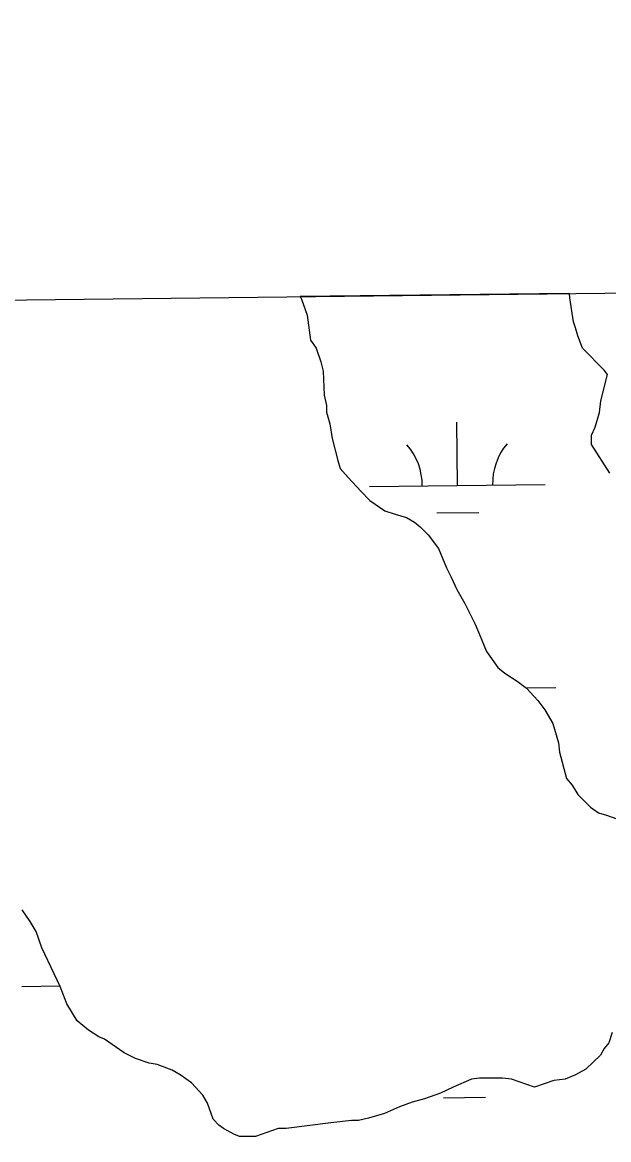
# Model space of a CAD drawing. Extents: x 3684037 to 3722149, y 433263 to 459021.
# Drawn here: x 3706225 to 3706559, y 456593 to 457228 of the extents above; entities that cross this region are included whole.
import ezdxf

# ---------------------------------------------------------------- set-up
doc = ezdxf.new("R2010")
doc.units = 0
for name, color, linetype in [('V-GRID-FRAM', 7, 'Continuous'), ('V-TOPO-SHOR', 7, 'Continuous'), ('V-WETL-SWMP', 7, 'Continuous')]:
    doc.layers.add(name, color=color, linetype=linetype)

msp = doc.modelspace()

# ---------------------------------------------------------------- linework, layer by layer
at = {"layer": 'V-GRID-FRAM'}
msp.add_lwpolyline([(3688058.95, 456858.86), (3719789.33, 457228.09), (3720008.82, 439046.89), (3688262.58, 438677.48), (3688058.95, 456858.86)], dxfattribs=at)
at = {"layer": 'V-TOPO-SHOR'}
for p, q in [((3706536.52, 457071.32), (3706536.34, 457073.87)), ((3706382.92, 457072.08), (3706383.61, 457070.7)), ((3706383.61, 457070.7), (3706386.86, 457061.59)), ((3706538.47, 457057.66), (3706536.52, 457071.32)), ((3706386.86, 457061.59), (3706388.81, 457047.27)), ((3706539.78, 457054.4), (3706538.47, 457057.66)), ((3706541.08, 457049.85), (3706539.78, 457054.4)), ((3706543.68, 457042.69), (3706541.08, 457049.85)), ((3706388.81, 457047.27), (3706392.07, 457042.72)), ((3706392.07, 457042.72), (3706394.67, 457034.91)), ((3706556.04, 457030.32), (3706543.68, 457042.69)), ((3706394.67, 457034.91), (3706395.97, 457029.7)), ((3706395.97, 457029.7), (3706396.62, 457016.04)), ((3706557.99, 457027.72), (3706556.04, 457030.32)), ((3706554.08, 457012.76), (3706557.99, 457027.72)), ((3706396.62, 457016.04), (3706397.92, 457010.18)), ((3706397.92, 457010.18), (3706397.92, 457006.28)), ((3706553.43, 457006.25), (3706554.08, 457012.76)), ((3706397.92, 457006.28), (3706399.87, 456999.77)), ((3706550.83, 456997.79), (3706553.43, 457006.25)), ((3706399.87, 456999.77), (3706401.17, 456991.31)), ((3706548.87, 456993.24), (3706550.83, 456997.79)), ((3706401.17, 456991.31), (3706404.42, 456978.95)), ((3706548.87, 456988.03), (3706548.87, 456993.24)), ((3706559.28, 456971.76), (3706548.87, 456988.03)), ((3706404.42, 456978.95), (3706405.72, 456974.39)), ((3706405.72, 456974.39), (3706410.27, 456969.19)), ((3706410.27, 456969.19), (3706417.43, 456961.38)), ((3706417.43, 456961.38), (3706422.63, 456956.17)), ((3706422.63, 456956.17), (3706431.09, 456950.31)), ((3706431.09, 456950.31), (3706436.95, 456948.36)), ((3706436.95, 456948.36), (3706443.45, 456946.41)), ((3706443.45, 456946.41), (3706448.01, 456943.8)), ((3706448.01, 456943.8), (3706451.26, 456941.2)), ((3706451.26, 456941.2), (3706455.81, 456936.64)), ((3706455.81, 456936.64), (3706461.67, 456928.83)), ((3706461.67, 456928.83), (3706466.22, 456917.77)), ((3706466.22, 456917.77), (3706468.82, 456912.56)), ((3706468.82, 456912.56), (3706472.08, 456905.41)), ((3706472.08, 456905.41), (3706476.63, 456897.6)), ((3706476.63, 456897.6), (3706482.48, 456885.88)), ((3706482.48, 456885.88), (3706486.39, 456876.77)), ((3706486.39, 456876.77), (3706488.99, 456870.27)), ((3706488.99, 456870.27), (3706490.94, 456867.66)), ((3706490.94, 456867.66), (3706495.49, 456861.15)), ((3706495.49, 456861.15), (3706499.4, 456857.9)), ((3706499.4, 456857.9), (3706506.55, 456853.34)), ((3706506.55, 456853.34), (3706511.76, 456849.44)), ((3706511.76, 456849.44), (3706518.26, 456842.28)), ((3706518.26, 456842.28), (3706522.17, 456837.07)), ((3706522.17, 456837.07), (3706526.72, 456829.27)), ((3706526.72, 456829.27), (3706529.97, 456818.2)), ((3706529.97, 456818.2), (3706530.62, 456813)), ((3706530.62, 456813), (3706534.52, 456798.03)), ((3706534.52, 456798.03), (3706537.78, 456794.13)), ((3706537.78, 456794.13), (3706541.03, 456788.92)), ((3706541.03, 456788.92), (3706548.18, 456781.76)), ((3706548.18, 456781.76), (3706552.74, 456778.51)), ((3706552.74, 456778.51), (3706557.29, 456777.2)), ((3706557.29, 456777.2), (3706566.4, 456773.95)), ((3706229.33, 456716.75), (3706224.78, 456723.26)), ((3706232.58, 456710.89), (3706229.33, 456716.75)), ((3706235.84, 456701.78), (3706232.58, 456710.89)), ((3706242.99, 456686.82), (3706235.84, 456701.78)), ((3706246.24, 456679.66), (3706242.99, 456686.82)), ((3706250.15, 456669.9), (3706246.24, 456679.66)), ((3706256, 456660.13), (3706250.15, 456669.9)), ((3706262.51, 456654.93), (3706256, 456660.13)), ((3706268.36, 456651.02), (3706262.51, 456654.93)), ((3706271.62, 456649.72), (3706268.36, 456651.02)), ((3706282.68, 456641.91), (3706271.62, 456649.72)), ((3706558.57, 456647.72), (3706555.97, 456644.46)), ((3706560.52, 456653.57), (3706558.57, 456647.72)), ((3706289.18, 456638.66), (3706282.68, 456641.91)), ((3706555.97, 456644.46), (3706554.01, 456640.56)), ((3706296.99, 456636.05), (3706289.18, 456638.66)), ((3706301.54, 456635.4), (3706296.99, 456636.05)), ((3706310, 456632.14), (3706301.54, 456635.4)), ((3706554.01, 456640.56), (3706545.55, 456632.75)), ((3706314.56, 456629.54), (3706310, 456632.14)), ((3706321.06, 456624.99), (3706314.56, 456629.54)), ((3706539.7, 456629.5), (3706533.84, 456626.9)), ((3706545.55, 456632.75), (3706539.7, 456629.5)), ((3706327.57, 456617.83), (3706321.06, 456624.99)), ((3706470.07, 456622.36), (3706462.91, 456619.1)), ((3706480.48, 456626.91), (3706470.07, 456622.36)), ((3706485.04, 456627.56), (3706480.48, 456626.91)), ((3706498.05, 456627.56), (3706485.04, 456627.56)), ((3706503.26, 456626.9), (3706498.05, 456627.56)), ((3706516.27, 456622.35), (3706503.26, 456626.9)), ((3706527.33, 456626.25), (3706516.27, 456622.35)), ((3706533.84, 456626.9), (3706527.33, 456626.25)), ((3706330.17, 456613.27), (3706327.57, 456617.83)), ((3706462.91, 456619.1), (3706453.8, 456615.85)), ((3706333.42, 456604.16), (3706330.17, 456613.27)), ((3706439.49, 456611.3), (3706431.03, 456607.4)), ((3706446.65, 456613.9), (3706439.49, 456611.3)), ((3706453.8, 456615.85), (3706446.65, 456613.9)), ((3706336.68, 456600.91), (3706333.42, 456604.16)), ((3706412.16, 456603.5), (3706400.44, 456602.2)), ((3706416.06, 456603.49), (3706412.16, 456603.5)), ((3706421.92, 456604.8), (3706416.06, 456603.49)), ((3706431.03, 456607.4), (3706421.92, 456604.8)), ((3706339.28, 456598.95), (3706336.68, 456600.91)), ((3706345.13, 456595.7), (3706339.28, 456598.95)), ((3706370.51, 456598.95), (3706357.5, 456594.4)), ((3706375.07, 456598.95), (3706370.51, 456598.95)), ((3706400.44, 456602.2), (3706375.07, 456598.95)), ((3706348.39, 456594.4), (3706345.13, 456595.7)), ((3706357.5, 456594.4), (3706348.39, 456594.4))]:
    msp.add_line(p, q, dxfattribs=at)
at = {"layer": 'V-WETL-SWMP'}
for p, q in [((3706536.34, 457073.87), (3706382.92, 457072.08)), ((3706536.52, 457071.32), (3706536.34, 457073.87)), ((3706382.92, 457072.08), (3706383.61, 457070.7)), ((3706383.61, 457070.7), (3706386.86, 457061.59)), ((3706538.47, 457057.66), (3706536.52, 457071.32)), ((3706386.86, 457061.59), (3706388.81, 457047.27)), ((3706539.78, 457054.4), (3706538.47, 457057.66)), ((3706541.08, 457049.85), (3706539.78, 457054.4)), ((3706543.68, 457042.69), (3706541.08, 457049.85)), ((3706388.81, 457047.27), (3706392.07, 457042.72)), ((3706392.07, 457042.72), (3706394.67, 457034.91)), ((3706556.04, 457030.32), (3706543.68, 457042.69)), ((3706394.67, 457034.91), (3706395.97, 457029.7)), ((3706395.97, 457029.7), (3706396.62, 457016.04)), ((3706557.99, 457027.72), (3706556.04, 457030.32)), ((3706554.08, 457012.76), (3706557.99, 457027.72)), ((3706396.62, 457016.04), (3706397.92, 457010.18)), ((3706397.92, 457010.18), (3706397.92, 457006.28)), ((3706553.43, 457006.25), (3706554.08, 457012.76)), ((3706397.92, 457006.28), (3706399.87, 456999.77)), ((3706550.83, 456997.79), (3706553.43, 457006.25)), ((3706399.87, 456999.77), (3706401.17, 456991.31)), ((3706472.48, 456964.62), (3706472.06, 457000.62)), ((3706548.87, 456993.24), (3706550.83, 456997.79)), ((3706401.17, 456991.31), (3706404.42, 456978.95)), ((3706548.87, 456988.03), (3706548.87, 456993.24)), ((3706559.28, 456971.76), (3706548.87, 456988.03)), ((3706404.42, 456978.95), (3706405.72, 456974.39)), ((3706405.72, 456974.39), (3706410.27, 456969.19)), ((3706410.27, 456969.19), (3706417.43, 456961.38)), ((3706417.43, 456961.38), (3706422.63, 456956.17)), ((3706422.48, 456964.04), (3706522.48, 456965.21)), ((3706422.63, 456956.17), (3706431.09, 456950.31)), ((3706431.09, 456950.31), (3706436.95, 456948.36)), ((3706436.95, 456948.36), (3706443.45, 456946.41)), ((3706443.45, 456946.41), (3706448.01, 456943.8)), ((3706460.66, 456949.05), (3706484.66, 456949.33)), ((3706448.01, 456943.8), (3706451.26, 456941.2)), ((3706451.26, 456941.2), (3706455.81, 456936.64)), ((3706455.81, 456936.64), (3706461.67, 456928.83)), ((3706461.67, 456928.83), (3706466.22, 456917.77)), ((3706466.22, 456917.77), (3706468.82, 456912.56)), ((3706468.82, 456912.56), (3706472.08, 456905.41)), ((3706472.08, 456905.41), (3706476.63, 456897.6)), ((3706476.63, 456897.6), (3706482.48, 456885.88)), ((3706482.48, 456885.88), (3706486.39, 456876.77)), ((3706486.39, 456876.77), (3706488.99, 456870.27)), ((3706488.99, 456870.27), (3706490.94, 456867.66)), ((3706490.94, 456867.66), (3706495.49, 456861.15)), ((3706495.49, 456861.15), (3706499.4, 456857.9)), ((3706499.4, 456857.9), (3706506.55, 456853.34)), ((3706506.55, 456853.34), (3706511.76, 456849.44)), ((3706511.49, 456849.64), (3706528.41, 456849.84)), ((3706511.76, 456849.44), (3706518.26, 456842.28)), ((3706518.26, 456842.28), (3706522.17, 456837.07)), ((3706522.17, 456837.07), (3706526.72, 456829.27)), ((3706526.72, 456829.27), (3706529.97, 456818.2)), ((3706529.97, 456818.2), (3706530.62, 456813)), ((3706530.62, 456813), (3706534.52, 456798.03)), ((3706534.52, 456798.03), (3706537.78, 456794.13)), ((3706537.78, 456794.13), (3706541.03, 456788.92)), ((3706541.03, 456788.92), (3706548.18, 456781.76)), ((3706548.18, 456781.76), (3706552.74, 456778.51)), ((3706552.74, 456778.51), (3706557.29, 456777.2)), ((3706557.29, 456777.2), (3706566.4, 456773.95)), ((3706229.33, 456716.75), (3706224.78, 456723.26)), ((3706232.58, 456710.89), (3706229.33, 456716.75)), ((3706235.84, 456701.78), (3706232.58, 456710.89)), ((3706242.99, 456686.82), (3706235.84, 456701.78)), ((3706246.24, 456679.66), (3706242.99, 456686.82)), ((3706224.46, 456679.79), (3706246.07, 456680.04)), ((3706250.15, 456669.9), (3706246.24, 456679.66)), ((3706256, 456660.13), (3706250.15, 456669.9)), ((3706262.51, 456654.93), (3706256, 456660.13)), ((3706268.36, 456651.02), (3706262.51, 456654.93)), ((3706271.62, 456649.72), (3706268.36, 456651.02)), ((3706282.68, 456641.91), (3706271.62, 456649.72)), ((3706558.57, 456647.72), (3706555.97, 456644.46)), ((3706560.52, 456653.57), (3706558.57, 456647.72)), ((3706289.18, 456638.66), (3706282.68, 456641.91)), ((3706555.97, 456644.46), (3706554.01, 456640.56)), ((3706296.99, 456636.05), (3706289.18, 456638.66)), ((3706301.54, 456635.4), (3706296.99, 456636.05)), ((3706310, 456632.14), (3706301.54, 456635.4)), ((3706554.01, 456640.56), (3706545.55, 456632.75)), ((3706314.56, 456629.54), (3706310, 456632.14)), ((3706321.06, 456624.99), (3706314.56, 456629.54)), ((3706539.7, 456629.5), (3706533.84, 456626.9)), ((3706545.55, 456632.75), (3706539.7, 456629.5)), ((3706327.57, 456617.83), (3706321.06, 456624.99)), ((3706470.07, 456622.36), (3706462.91, 456619.1)), ((3706480.48, 456626.91), (3706470.07, 456622.36)), ((3706485.04, 456627.56), (3706480.48, 456626.91)), ((3706498.05, 456627.56), (3706485.04, 456627.56)), ((3706503.26, 456626.9), (3706498.05, 456627.56)), ((3706516.27, 456622.35), (3706503.26, 456626.9)), ((3706527.33, 456626.25), (3706516.27, 456622.35)), ((3706533.84, 456626.9), (3706527.33, 456626.25)), ((3706330.17, 456613.27), (3706327.57, 456617.83)), ((3706462.91, 456619.1), (3706453.8, 456615.85)), ((3706464.53, 456616.4), (3706488.53, 456616.68)), ((3706333.42, 456604.16), (3706330.17, 456613.27)), ((3706439.49, 456611.3), (3706431.03, 456607.4)), ((3706446.65, 456613.9), (3706439.49, 456611.3)), ((3706453.8, 456615.85), (3706446.65, 456613.9)), ((3706336.68, 456600.91), (3706333.42, 456604.16)), ((3706412.16, 456603.5), (3706400.44, 456602.2)), ((3706416.06, 456603.49), (3706412.16, 456603.5)), ((3706421.92, 456604.8), (3706416.06, 456603.49)), ((3706431.03, 456607.4), (3706421.92, 456604.8)), ((3706339.28, 456598.95), (3706336.68, 456600.91)), ((3706345.13, 456595.7), (3706339.28, 456598.95)), ((3706370.51, 456598.95), (3706357.5, 456594.4)), ((3706375.07, 456598.95), (3706370.51, 456598.95)), ((3706400.44, 456602.2), (3706375.07, 456598.95)), ((3706348.39, 456594.4), (3706345.13, 456595.7)), ((3706357.5, 456594.4), (3706348.39, 456594.4))]:
    msp.add_line(p, q, dxfattribs=at)
for centre, start, end in [((3706417.24, 456964.46), 359.89487, 41.43853), ((3706527.71, 456965.74), 139.89486, 181.43852)]:
    msp.add_arc(centre, 35.25, start, end, dxfattribs=at)

doc.saveas('drawing.dxf')
